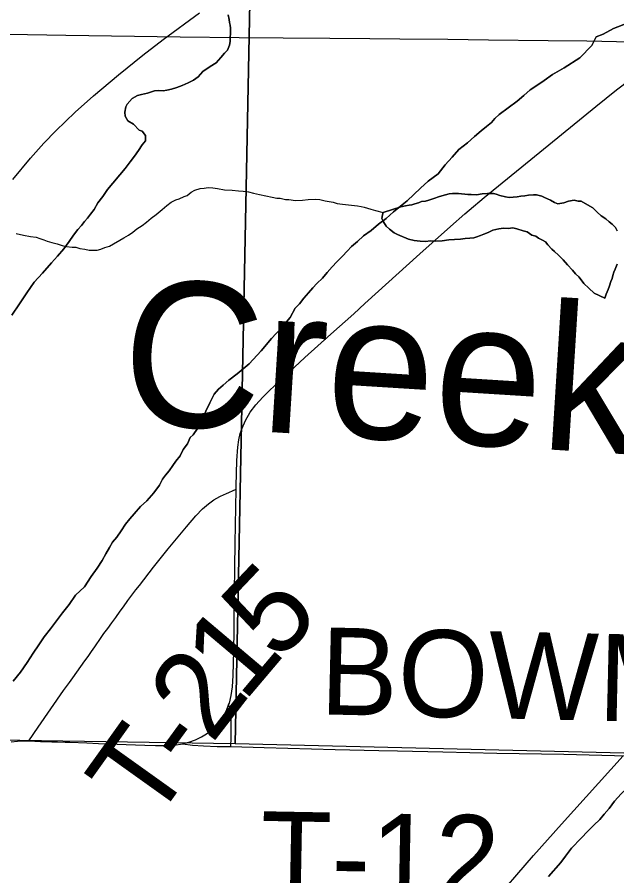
# Model space of a CAD drawing. Extents: x 2.4 to 73.1, y 4.5 to 25.6.
# Drawn here: x 46.9849 to 47.1806, y 20.5207 to 20.801 of the extents above; entities that cross this region are included whole.
import ezdxf

# ---------------------------------------------------------------- set-up
doc = ezdxf.new("R2010")
doc.units = 0
for name, color, linetype in [('GM_X_County_Road', 7, 'Continuous'), ('GM_X_Major_River', 7, 'Continuous'), ('GM_X_Minor_Lake', 7, 'Continuous'), ('GM_X_Minor_River', 7, 'Continuous'), ('GM_X_Minor_River_Text', 7, 'Continuous'), ('GM_X_Section', 7, 'Continuous'), ('GM_X_State_Route', 7, 'Continuous'), ('GM_X_Township_Road', 7, 'Continuous'), ('GM_X_Township_Road_Text', 7, 'Continuous')]:
    doc.layers.add(name, color=color, linetype=linetype)

msp = doc.modelspace()

# ---------------------------------------------------------------- linework, layer by layer
at = {"layer": 'GM_X_County_Road'}
for points in [[(47.05636, 20.64691), (47.05638, 20.64795), (47.05663, 20.65632), (47.0569, 20.66063), (47.05726, 20.66305), (47.05773, 20.66513), (47.05833, 20.66686), (47.05941, 20.66938), (47.06093, 20.67203), (47.06277, 20.67446), (47.06504, 20.67697), (47.06725, 20.67913), (47.07379, 20.68527), (47.07881, 20.68989), (47.08733, 20.69757), (47.09474, 20.70418), (47.09842, 20.70751), (47.11637, 20.72381), (47.12629, 20.73274), (47.13097, 20.73679), (47.13239, 20.73799), (47.13738, 20.74216), (47.1479, 20.7508), (47.15841, 20.75935), (47.17376, 20.7719), (47.18053, 20.77734), (47.18494, 20.78067)], [(47.05394, 20.5765), (47.05416, 20.57708), (47.05478, 20.57954), (47.05519, 20.58235), (47.05545, 20.5861), (47.05568, 20.59419), (47.05574, 20.60103), (47.05578, 20.60538), (47.05609, 20.6293), (47.05636, 20.64691)], [(47.03901, 20.56378), (47.04098, 20.5643), (47.04307, 20.56507), (47.04507, 20.56605), (47.0467, 20.56705), (47.04846, 20.56841), (47.05006, 20.56995), (47.05147, 20.57168), (47.05251, 20.57329), (47.05338, 20.575), (47.05394, 20.5765)], [(46.98297, 20.56449), (46.98506, 20.5647), (46.98695, 20.56476), (46.98867, 20.56472)], [(46.98867, 20.56472), (46.9925, 20.56459), (46.99405, 20.56455), (46.99622, 20.5645), (46.99807, 20.56445), (47.00055, 20.56438), (47.0021, 20.56432), (47.00769, 20.56407), (47.01142, 20.56391), (47.02663, 20.56339), (47.03006, 20.56329), (47.03286, 20.56322), (47.03601, 20.56334), (47.03901, 20.56378)]]:
    msp.add_lwpolyline(points, dxfattribs=at)
at = {"layer": 'GM_X_Major_River'}
for points in [[(47.05377, 20.80182), (47.0541, 20.80029), (47.05426, 20.79933), (47.05442, 20.79838), (47.05458, 20.79742), (47.05453, 20.7959), (47.05447, 20.79419), (47.05444, 20.79305), (47.05421, 20.79192), (47.05359, 20.79022), (47.0526, 20.78931), (47.05141, 20.78782), (47.04984, 20.78616), (47.04789, 20.7849), (47.04556, 20.78326), (47.04398, 20.7816), (47.04242, 20.78051), (47.04068, 20.77962), (47.03875, 20.77873), (47.03701, 20.77803), (47.03528, 20.77752), (47.03375, 20.77719), (47.0326, 20.77703), (47.03108, 20.77708), (47.02974, 20.77694), (47.02743, 20.77625), (47.02551, 20.77575), (47.02417, 20.77541), (47.02243, 20.77452), (47.02084, 20.77267), (47.02043, 20.77173), (47.02, 20.77003), (47.02015, 20.7687), (47.02105, 20.76714), (47.02292, 20.76613), (47.02476, 20.76417), (47.0257, 20.76376), (47.0268, 20.76239), (47.02675, 20.76068), (47.02575, 20.75938), (47.02455, 20.75752), (47.02316, 20.75566), (47.02176, 20.7538), (47.02017, 20.75157), (47.01443, 20.74473), (47.01284, 20.7425), (47.01125, 20.74046)], [(47.01125, 20.74046), (47.01284, 20.7425), (47.01443, 20.74473), (47.02017, 20.75157), (47.02176, 20.7538), (47.02316, 20.75566), (47.02455, 20.75752), (47.02575, 20.75938), (47.02675, 20.76068), (47.0268, 20.76239), (47.0257, 20.76376), (47.02476, 20.76417), (47.02292, 20.76613), (47.02105, 20.76714), (47.02015, 20.7687), (47.02, 20.77003), (47.02043, 20.77173), (47.02084, 20.77267), (47.02243, 20.77452), (47.02417, 20.77541), (47.02551, 20.77575), (47.02743, 20.77625), (47.02974, 20.77694), (47.03108, 20.77708), (47.0326, 20.77703), (47.03375, 20.77719), (47.03528, 20.77752), (47.03701, 20.77803), (47.03875, 20.77873), (47.04068, 20.77962), (47.04242, 20.78051), (47.04398, 20.7816), (47.04556, 20.78326), (47.04789, 20.7849), (47.04984, 20.78616), (47.05141, 20.78782), (47.0526, 20.78931), (47.05359, 20.79022), (47.05421, 20.79192), (47.05444, 20.79305), (47.05447, 20.79419), (47.05453, 20.7959), (47.05458, 20.79742), (47.05442, 20.79838), (47.05426, 20.79933), (47.0541, 20.80029), (47.05377, 20.80182)], [(47.04782, 20.67514), (47.04863, 20.67682), (47.04924, 20.67794), (47.05062, 20.67961), (47.05219, 20.68089), (47.05396, 20.68255), (47.05669, 20.68455), (47.0606, 20.68784), (47.06454, 20.69209), (47.06791, 20.69616), (47.07106, 20.69948), (47.07403, 20.703), (47.07565, 20.70599), (47.07703, 20.70746), (47.07842, 20.70932), (47.08, 20.71098), (47.08139, 20.71264), (47.08277, 20.71412), (47.08453, 20.71577), (47.08611, 20.71762), (47.0877, 20.71947), (47.08927, 20.72113), (47.09105, 20.72298), (47.09262, 20.72464), (47.094, 20.72611), (47.09596, 20.72776), (47.09792, 20.7296), (47.10046, 20.73142), (47.10281, 20.73343), (47.10534, 20.73525), (47.10769, 20.73745), (47.11004, 20.73928), (47.11219, 20.74111), (47.11435, 20.74313), (47.11651, 20.74515), (47.11906, 20.74754), (47.12237, 20.7499), (47.12456, 20.75287), (47.12693, 20.75527), (47.1291, 20.75786), (47.13184, 20.76005), (47.13419, 20.76207), (47.13634, 20.7639), (47.1381, 20.76536), (47.13967, 20.76664), (47.14085, 20.76793), (47.14222, 20.76922), (47.14808, 20.77359), (47.15023, 20.77542), (47.15238, 20.77725), (47.15452, 20.77871), (47.15686, 20.78034), (47.15959, 20.78234), (47.16347, 20.7845), (47.16852, 20.78775), (47.17246, 20.79181), (47.17388, 20.79461), (47.1762, 20.79549), (47.17949, 20.79728), (47.18431, 20.79922)], [(47.18431, 20.79922), (47.17949, 20.79728), (47.1762, 20.79549), (47.17388, 20.79461), (47.17246, 20.79181), (47.16852, 20.78775), (47.16347, 20.7845), (47.15959, 20.78234), (47.15686, 20.78034), (47.15452, 20.77871), (47.15238, 20.77725), (47.15023, 20.77542), (47.14808, 20.77359), (47.14222, 20.76922), (47.14085, 20.76793), (47.13967, 20.76664), (47.1381, 20.76536), (47.13634, 20.7639), (47.13419, 20.76207), (47.13184, 20.76005), (47.1291, 20.75786), (47.12693, 20.75527), (47.12456, 20.75287), (47.12237, 20.7499), (47.11906, 20.74754), (47.11651, 20.74515), (47.11435, 20.74313), (47.11219, 20.74111), (47.11004, 20.73928), (47.10769, 20.73745), (47.10534, 20.73525), (47.10281, 20.73343), (47.10046, 20.73142), (47.09792, 20.7296), (47.09596, 20.72776), (47.094, 20.72611), (47.09262, 20.72464), (47.09105, 20.72298), (47.08927, 20.72113), (47.0877, 20.71947), (47.08611, 20.71762), (47.08453, 20.71577), (47.08277, 20.71412), (47.08139, 20.71264), (47.08, 20.71098), (47.07842, 20.70932), (47.07703, 20.70746), (47.07565, 20.70599), (47.07403, 20.703), (47.07106, 20.69948), (47.06791, 20.69616), (47.06454, 20.69209), (47.0606, 20.68784), (47.05669, 20.68455), (47.05396, 20.68255), (47.05219, 20.68089), (47.05062, 20.67961), (47.04924, 20.67794), (47.04863, 20.67682), (47.04782, 20.67514)], [(47.01125, 20.74046), (47.01003, 20.73821), (47.00884, 20.73673), (47.00785, 20.73543), (47.00686, 20.73432), (47.00587, 20.73303), (47.00468, 20.73173), (47.00329, 20.72988), (47.00189, 20.72783), (47.0001, 20.72542), (46.99812, 20.72301), (46.99615, 20.72079), (46.99318, 20.71747), (46.99042, 20.71451), (46.98803, 20.71098), (46.98563, 20.70745), (46.98322, 20.70372)], [(46.98322, 20.70372), (46.98563, 20.70745), (46.98803, 20.71098), (46.99042, 20.71451), (46.99318, 20.71747), (46.99615, 20.72079), (46.99812, 20.72301), (47.0001, 20.72542), (47.00189, 20.72783), (47.00329, 20.72988), (47.00468, 20.73173), (47.00587, 20.73303), (47.00686, 20.73432), (47.00785, 20.73543), (47.00884, 20.73673), (47.01003, 20.73821), (47.01125, 20.74046)], [(46.9836, 20.58425), (46.98598, 20.58721), (46.98817, 20.59037), (46.99017, 20.59335), (46.99197, 20.59614), (46.99377, 20.59875), (46.99576, 20.60134), (46.99775, 20.60394), (46.99973, 20.60654), (47.00192, 20.60932), (47.00392, 20.6123), (47.00686, 20.61505), (47.00906, 20.6184), (47.01105, 20.62119), (47.01266, 20.62361), (47.01387, 20.62585), (47.01508, 20.62791), (47.01608, 20.62958), (47.01747, 20.63125), (47.01887, 20.6333), (47.02027, 20.63553), (47.02166, 20.6372), (47.02305, 20.63887), (47.02522, 20.64127), (47.02718, 20.6431), (47.02955, 20.64569), (47.03134, 20.64829), (47.03236, 20.65016), (47.03335, 20.65146), (47.03454, 20.65294), (47.03573, 20.65461), (47.03673, 20.6561), (47.03812, 20.65777), (47.03914, 20.65983), (47.04053, 20.66168), (47.04136, 20.66375), (47.04234, 20.66467), (47.04374, 20.66671), (47.04782, 20.67514)], [(47.04782, 20.67514), (47.04374, 20.66671), (47.04234, 20.66467), (47.04136, 20.66375), (47.04053, 20.66168), (47.03914, 20.65983), (47.03812, 20.65777), (47.03673, 20.6561), (47.03573, 20.65461), (47.03454, 20.65294), (47.03335, 20.65146), (47.03236, 20.65016), (47.03134, 20.64829), (47.02955, 20.64569), (47.02718, 20.6431), (47.02522, 20.64127), (47.02305, 20.63887), (47.02166, 20.6372), (47.02027, 20.63553), (47.01887, 20.6333), (47.01747, 20.63125), (47.01608, 20.62958), (47.01508, 20.62791), (47.01387, 20.62585), (47.01266, 20.62361), (47.01105, 20.62119), (47.00906, 20.6184), (47.00686, 20.61505), (47.00392, 20.6123), (47.00192, 20.60932), (46.99973, 20.60654), (46.99775, 20.60394), (46.99576, 20.60134), (46.99377, 20.59875), (46.99197, 20.59614), (46.99017, 20.59335), (46.98817, 20.59037), (46.98598, 20.58721), (46.9836, 20.58425)], [(47.18975, 20.55575), (47.18875, 20.55408), (47.18757, 20.55297), (47.18658, 20.55187), (47.1854, 20.55076), (47.18402, 20.54929), (47.18206, 20.54745), (47.17989, 20.54505), (47.1781, 20.54264), (47.17652, 20.54079), (47.17513, 20.53912), (47.17317, 20.53728), (47.1712, 20.53526), (47.16903, 20.53305), (47.16588, 20.52973), (47.16389, 20.52713), (47.1623, 20.52509), (47.15835, 20.52047)], [(47.15835, 20.52047), (47.1623, 20.52509), (47.16389, 20.52713), (47.16588, 20.52973), (47.16903, 20.53305), (47.1712, 20.53526), (47.17317, 20.53728), (47.17513, 20.53912), (47.17652, 20.54079), (47.1781, 20.54264), (47.17989, 20.54505), (47.18206, 20.54745), (47.18402, 20.54929), (47.1854, 20.55076), (47.18658, 20.55187), (47.18757, 20.55297), (47.18875, 20.55408), (47.18975, 20.55575)]]:
    msp.add_lwpolyline(points, dxfattribs=at)
at = {"layer": 'GM_X_Minor_Lake'}
for points in [[(47.1807, 20.73125), (47.18017, 20.73241), (47.17905, 20.7334), (47.17813, 20.73419), (47.17702, 20.73518), (47.17553, 20.73618), (47.17423, 20.73737), (47.17275, 20.73875), (47.17182, 20.73935), (47.16901, 20.74096), (47.16806, 20.741), (47.16674, 20.74123), (47.16482, 20.74091), (47.16328, 20.74039), (47.16137, 20.74008), (47.16024, 20.7405), (47.15893, 20.7413), (47.15799, 20.74171), (47.15705, 20.74212), (47.15612, 20.74254), (47.15442, 20.74297), (47.15346, 20.743), (47.15175, 20.74287), (47.1506, 20.74272), (47.14926, 20.74257), (47.14811, 20.74242), (47.14678, 20.74228), (47.14544, 20.74213), (47.1443, 20.74236), (47.14241, 20.7428), (47.14128, 20.74322), (47.14034, 20.74344), (47.13844, 20.7435), (47.13672, 20.74337), (47.1348, 20.74306), (47.13309, 20.74311), (47.13195, 20.74315), (47.12891, 20.74344), (47.12796, 20.74347), (47.12701, 20.74351), (47.12586, 20.74335), (47.12471, 20.74301), (47.12356, 20.74267), (47.1224, 20.74233), (47.12125, 20.74198), (47.12029, 20.74164), (47.11932, 20.74129), (47.11817, 20.74095), (47.11683, 20.7408), (47.11587, 20.74045), (47.11472, 20.74011), (47.11375, 20.73976), (47.1128, 20.7396), (47.11165, 20.73945), (47.11011, 20.73912), (47.10434, 20.73722)], [(47.10434, 20.73722), (47.11011, 20.73912), (47.11165, 20.73945), (47.1128, 20.7396), (47.11375, 20.73976), (47.11472, 20.74011), (47.11587, 20.74045), (47.11683, 20.7408), (47.11817, 20.74095), (47.11932, 20.74129), (47.12029, 20.74164), (47.12125, 20.74198), (47.1224, 20.74233), (47.12356, 20.74267), (47.12471, 20.74301), (47.12586, 20.74335), (47.12701, 20.74351), (47.12796, 20.74347), (47.12891, 20.74344), (47.13195, 20.74315), (47.13309, 20.74311), (47.1348, 20.74306), (47.13672, 20.74337), (47.13844, 20.7435), (47.14034, 20.74344), (47.14128, 20.74322), (47.14241, 20.7428), (47.1443, 20.74236), (47.14544, 20.74213), (47.14678, 20.74228), (47.14811, 20.74242), (47.14926, 20.74257), (47.1506, 20.74272), (47.15175, 20.74287), (47.15346, 20.743), (47.15442, 20.74297), (47.15612, 20.74254), (47.15705, 20.74212), (47.15799, 20.74171), (47.15893, 20.7413), (47.16024, 20.7405), (47.16137, 20.74008), (47.16328, 20.74039), (47.16482, 20.74091), (47.16674, 20.74123), (47.16806, 20.741), (47.16901, 20.74096), (47.17182, 20.73935), (47.17275, 20.73875), (47.17423, 20.73737), (47.17553, 20.73618), (47.17702, 20.73518), (47.17813, 20.73419), (47.17905, 20.7334), (47.18017, 20.73241), (47.1807, 20.73125)], [(47.10434, 20.73722), (47.10413, 20.73647), (47.1039, 20.73534), (47.10443, 20.73418), (47.10534, 20.73281), (47.10645, 20.73183), (47.10794, 20.73063), (47.10906, 20.73003), (47.11263, 20.72858), (47.11452, 20.72813), (47.11642, 20.72788), (47.11813, 20.72782), (47.11985, 20.72796), (47.12137, 20.7279), (47.12366, 20.72802), (47.12576, 20.72833), (47.12767, 20.72846), (47.12958, 20.72858), (47.13111, 20.72872), (47.13264, 20.72886), (47.13398, 20.72901), (47.13494, 20.72935), (47.13609, 20.7297), (47.13725, 20.73023), (47.1386, 20.73075), (47.14015, 20.73146), (47.14207, 20.73197)], [(47.14207, 20.73197), (47.14015, 20.73146), (47.1386, 20.73075), (47.13725, 20.73023), (47.13609, 20.7297), (47.13494, 20.72935), (47.13398, 20.72901), (47.13264, 20.72886), (47.13111, 20.72872), (47.12958, 20.72858), (47.12767, 20.72846), (47.12576, 20.72833), (47.12366, 20.72802), (47.12137, 20.7279), (47.11985, 20.72796), (47.11813, 20.72782), (47.11642, 20.72788), (47.11452, 20.72813), (47.11263, 20.72858), (47.10906, 20.73003), (47.10794, 20.73063), (47.10645, 20.73183), (47.10534, 20.73281), (47.10443, 20.73418), (47.1039, 20.73534), (47.10413, 20.73647), (47.10434, 20.73722)], [(47.14207, 20.73197), (47.1436, 20.73211), (47.14512, 20.73206), (47.14664, 20.7322), (47.14797, 20.73196), (47.15004, 20.73132), (47.15136, 20.7309), (47.15286, 20.7299), (47.15417, 20.72948), (47.15511, 20.72887), (47.15642, 20.72826), (47.15735, 20.72766), (47.15808, 20.72668), (47.15937, 20.72531), (47.1603, 20.72452), (47.1616, 20.72333), (47.16307, 20.72176), (47.16454, 20.72019), (47.1662, 20.71842), (47.16711, 20.71725), (47.16822, 20.71626), (47.16895, 20.71529), (47.16987, 20.71411), (47.17153, 20.71254), (47.1732, 20.71096), (47.17676, 20.70932), (47.17719, 20.71064), (47.1778, 20.71214), (47.17822, 20.71327), (47.17865, 20.71477), (47.17906, 20.71571), (47.17928, 20.71665), (47.1797, 20.71778), (47.18011, 20.71872), (47.18073, 20.72041)], [(47.18073, 20.72041), (47.18011, 20.71872), (47.1797, 20.71778), (47.17928, 20.71665), (47.17906, 20.71571), (47.17865, 20.71477), (47.17822, 20.71327), (47.1778, 20.71214), (47.17719, 20.71064), (47.17676, 20.70932), (47.1732, 20.71096), (47.17153, 20.71254), (47.16987, 20.71411), (47.16895, 20.71529), (47.16822, 20.71626), (47.16711, 20.71725), (47.1662, 20.71842), (47.16454, 20.72019), (47.16307, 20.72176), (47.1616, 20.72333), (47.1603, 20.72452), (47.15937, 20.72531), (47.15808, 20.72668), (47.15735, 20.72766), (47.15642, 20.72826), (47.15511, 20.72887), (47.15417, 20.72948), (47.15286, 20.7299), (47.15136, 20.7309), (47.15004, 20.73132), (47.14797, 20.73196), (47.14664, 20.7322), (47.14512, 20.73206), (47.1436, 20.73211), (47.14207, 20.73197)]]:
    msp.add_lwpolyline(points, dxfattribs=at)
at = {"layer": 'GM_X_Minor_River'}
for points in [[(46.98454, 20.73037), (46.987, 20.72991), (46.98927, 20.72945), (46.99116, 20.7292), (46.99229, 20.72878), (46.99361, 20.72836), (46.99474, 20.72794), (46.99625, 20.72751), (46.99795, 20.72707), (46.99965, 20.72644), (47.00097, 20.72621), (47.00287, 20.72596), (47.00401, 20.72592), (47.00533, 20.72549), (47.00703, 20.72525), (47.00836, 20.72501), (47.0095, 20.72497), (47.01102, 20.72492), (47.01218, 20.72526), (47.01353, 20.72579), (47.01507, 20.72631), (47.01972, 20.72901), (47.02127, 20.72991), (47.02264, 20.73081), (47.024, 20.73191), (47.02575, 20.73299), (47.02712, 20.73409), (47.02868, 20.73537), (47.03025, 20.73665), (47.03221, 20.73829), (47.03377, 20.73957), (47.03514, 20.74067), (47.03668, 20.74138), (47.03784, 20.74172), (47.03938, 20.74243), (47.04035, 20.74278), (47.04171, 20.74387), (47.04288, 20.7446), (47.04461, 20.74511), (47.04595, 20.74525), (47.04729, 20.7454), (47.04881, 20.74535), (47.05032, 20.74511), (47.05259, 20.74465), (47.05507, 20.74457), (47.05715, 20.74431), (47.05867, 20.74426), (47.06038, 20.74401), (47.06208, 20.74358), (47.06397, 20.74313), (47.06605, 20.74268), (47.06813, 20.74223), (47.06965, 20.74199), (47.07079, 20.74196)], [(47.07079, 20.74196), (47.07249, 20.74152), (47.07363, 20.74148), (47.07572, 20.74122), (47.078, 20.74133), (47.07991, 20.74146), (47.0822, 20.74157), (47.08372, 20.74152), (47.08542, 20.74109), (47.08675, 20.74085), (47.08807, 20.74062), (47.08939, 20.74019), (47.0911, 20.73995), (47.09603, 20.7394), (47.09717, 20.73917), (47.09811, 20.73895), (47.09925, 20.73872), (47.10038, 20.73831), (47.10189, 20.73787), (47.10434, 20.73722)]]:
    msp.add_lwpolyline(points, dxfattribs=at)
at = {"layer": 'GM_X_Section'}
for points in [[(46.57099, 21.07417), (47.06591, 21.06446), (47.05608, 20.56384), (46.56414, 20.5714)], [(47.56537, 21.05389), (47.55455, 20.55178), (47.05608, 20.56384), (47.06591, 21.06446)]]:
    msp.add_lwpolyline(points, close=True, dxfattribs=at)
at = {"layer": 'GM_X_State_Route'}
for points in [[(46.98349, 20.74806), (46.98928, 20.75499), (46.99363, 20.75987), (46.9975, 20.76394), (47.00381, 20.76996), (47.00987, 20.77534), (47.01796, 20.78215), (47.02593, 20.78863), (47.03257, 20.79377), (47.04438, 20.80239)], [(47.13919, 20.51082), (47.15342, 20.5273), (47.16252, 20.53752), (47.18272, 20.5599)]]:
    msp.add_lwpolyline(points, dxfattribs=at)
at = {"layer": 'GM_X_Township_Road'}
for points in [[(46.86216, 20.79684), (46.86457, 20.79717), (46.8667, 20.79749), (46.86938, 20.79791), (46.87288, 20.79824), (46.87567, 20.79829), (46.88002, 20.79817), (46.94914, 20.79608), (46.95734, 20.79586), (46.96946, 20.79564), (47.00085, 20.79515), (47.03815, 20.79464), (47.05742, 20.79437), (47.07172, 20.79425), (47.08695, 20.79413), (47.09996, 20.79402), (47.10977, 20.79393), (47.12549, 20.79385), (47.13877, 20.79368), (47.15825, 20.79346), (47.17083, 20.79328), (47.19507, 20.79278), (47.2019, 20.79266), (47.22721, 20.79249)], [(46.98867, 20.56472), (46.99178, 20.56921), (47.00007, 20.58116), (47.002, 20.58386), (47.00307, 20.58538), (47.007, 20.59092), (47.00773, 20.59191), (47.00828, 20.59266), (47.00914, 20.59394), (47.01023, 20.59545), (47.01237, 20.59849), (47.01324, 20.59977), (47.01454, 20.6015), (47.01579, 20.60328), (47.01708, 20.60502), (47.0185, 20.60706), (47.01962, 20.60855), (47.02104, 20.61058), (47.02236, 20.61231), (47.02365, 20.61406), (47.02479, 20.61553), (47.02936, 20.62142), (47.03425, 20.62748), (47.04018, 20.63469), (47.04324, 20.63824), (47.04543, 20.64048), (47.04734, 20.64213), (47.04914, 20.64342), (47.05106, 20.64454), (47.0525, 20.64518), (47.05307, 20.64543), (47.05636, 20.64691)], [(47.05469, 20.56287), (47.05475, 20.56571), (47.05472, 20.57257), (47.05472, 20.5738), (47.05456, 20.57487), (47.05394, 20.5765)], [(47.03901, 20.56378), (47.04214, 20.56335), (47.04568, 20.56311), (47.05019, 20.56295), (47.05469, 20.56287)], [(47.05469, 20.56287), (47.06557, 20.56258), (47.08869, 20.56194), (47.10299, 20.56159), (47.10899, 20.56146), (47.1238, 20.56114), (47.14145, 20.56076), (47.16336, 20.56037), (47.17989, 20.56002), (47.19985, 20.5596), (47.21386, 20.5592), (47.2339, 20.55862), (47.2438, 20.5584), (47.24721, 20.55828), (47.25405, 20.55807), (47.2671, 20.55774), (47.27954, 20.55761), (47.28606, 20.55749), (47.29227, 20.55735), (47.29413, 20.5573), (47.30158, 20.55722), (47.30498, 20.55718), (47.30717, 20.55713)]]:
    msp.add_lwpolyline(points, dxfattribs=at)

# ---------------------------------------------------------------- texts
at = {"layer": 'GM_X_Minor_River_Text'}
msp.add_text('Creek', height=0.047372, rotation=356.419, dxfattribs=at).set_placement((47.01808, 20.66867))
at = {"layer": 'GM_X_Township_Road_Text'}
for s, height, rotation, p in [('5', 0.02841, 46.4923, (47.06991, 20.59012)), ('1', 0.02841, 49.7763, (47.05889, 20.57707)), ('BOWMAN', 0.028409, 358.6797, (47.08354, 20.57344)), ('2', 0.02841, 52.2631, (47.04839, 20.56349)), ('T', 0.02841, 54.4292, (47.02932, 20.53701)), ('-', 0.02841, 53.8779, (47.04164, 20.55423)), ('T-12', 0.028409, 358.9429, (47.06407, 20.51339))]:
    msp.add_text(s, height=height, rotation=rotation, dxfattribs=at).set_placement(p)

doc.saveas('drawing.dxf')
